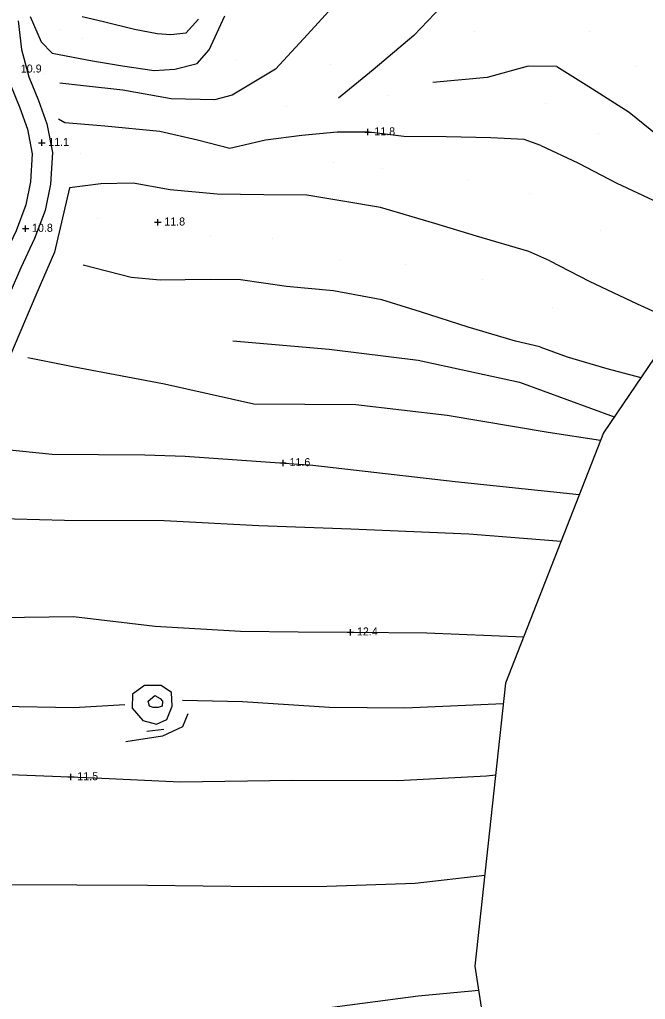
# Model space of a CAD drawing. Extents: x 2316231 to 2323598, y 363169 to 371906.
# Drawn here: x 2321450 to 2321841, y 367772 to 368384 of the extents above; entities that cross this region are included whole.
import ezdxf

# ---------------------------------------------------------------- set-up
doc = ezdxf.new("R2010")
doc.units = 0
for name, color, linetype in [('RD_DTM_BkLn1', 7, 'Continuous'), ('RD_DTM_Spot', 7, 'Continuous'), ('RD_DTM_TinHull', 7, 'Continuous'), ('RD_DTM_Void', 7, 'Continuous'), ('RD_EX_Road', 7, 'Continuous')]:
    doc.layers.add(name, color=color, linetype=linetype)

msp = doc.modelspace()

# ---------------------------------------------------------------- linework, layer by layer
at = {"layer": 'RD_DTM_BkLn1'}
msp.add_line((2321539.767, 367940.676), (2321529.033, 367939.326), dxfattribs=at)
for points in [[(2321774.879, 368462.33), (2321759.017, 368473.687), (2321735.646, 368474.831), (2321714.431, 368468.339), (2321693.689, 368448.227), (2321673.705, 368424.457), (2321653.76, 368401.424), (2321629.514, 368374.501), (2321609.405, 368352.944), (2321582.523, 368336.8), (2321571.414, 368333.791), (2321544.363, 368334.401), (2321514.14, 368339.94), (2321489.562, 368342.452), (2321474.799, 368344.118)], [(2321755.382, 368446.049), (2321744.953, 368438.376), (2321733.14, 368419.275), (2321713.284, 368392.343), (2321695.949, 368373.904), (2321670.585, 368352.503), (2321648.866, 368334.88)], [(2321456.248, 368385.922), (2321463.201, 368369.972), (2321469.999, 368363.026), (2321495.145, 368358.157), (2321513.877, 368355.01), (2321533.722, 368352.041), (2321546.526, 368353.012), (2321560.612, 368356.443), (2321567.981, 368365.052), (2321577.808, 368386.322)], [(2321561.426, 368384.219), (2321553.411, 368375.392), (2321544.085, 368374.325), (2321535.485, 368375.103), (2321521.48, 368377.818), (2321502.105, 368382.586), (2321488.675, 368385.612)], [(2321785.112, 368354.572), (2321767.315, 368354.725), (2321741.624, 368347.681), (2321707.791, 368344.618)], [(2321785.112, 368354.572), (2321805.17, 368342.033), (2321830.339, 368326.026), (2321847.795, 368311.938), (2321873.348, 368293.554), (2321896.747, 368281.644), (2321912.335, 368271.331)], [(2321775.157, 368305.325), (2321764.776, 368308.992), (2321744.062, 368310.105), (2321716.133, 368310.769), (2321689.699, 368310.918), (2321667.909, 368313.643), (2321648.041, 368313.603), (2321625.852, 368311.484), (2321603.34, 368308.536), (2321580.87, 368303.329), (2321560.679, 368308.595), (2321537.281, 368313.989), (2321502.945, 368317.393), (2321477.989, 368319.509), (2321474.036, 368321.646)], [(2321775.157, 368305.325), (2321798.264, 368294.533), (2321822.615, 368281.762), (2321845.312, 368271.136), (2321865.593, 368258.466), (2321889.964, 368243.966), (2321893.16, 368242.057)], [(2321780.924, 368233.3), (2321767.712, 368239.031), (2321734.99, 368248.615), (2321708.966, 368256.675), (2321675.088, 368266.526), (2321651.538, 368270.423), (2321629.135, 368274.301), (2321602.256, 368274.418), (2321573.085, 368274.926), (2321543.789, 368277.531), (2321520.522, 368281.661), (2321500.477, 368281.294), (2321480.908, 368278.887), (2321471.56, 368238.659), (2321459.805, 368211.726)], [(2321780.924, 368233.3), (2321805.475, 368220.47), (2321835.411, 368206.478), (2321860.976, 368194.694), (2321860.986, 368194.69)], [(2321774.559, 368179.506), (2321759.406, 368183.002), (2321729.875, 368191.802), (2321700.023, 368201.506), (2321675.995, 368208.861), (2321645.785, 368214.458), (2321616.338, 368217.205), (2321587.569, 368221.363), (2321568.734, 368221.678), (2321537.495, 368221.102), (2321519.268, 368222.958), (2321489.412, 368230.566)], [(2321459.805, 368211.726), (2321440.466, 368166.203), (2321427.785, 368134.132), (2321422.915, 368104.674)], [(2321582.848, 368183.389), (2321642.905, 368178.022), (2321698.634, 368171.137), (2321761.776, 368157.576), (2321821.053, 368135.9)], [(2321774.559, 368179.506), (2321791.711, 368173.347), (2321816.331, 368166.117), (2321837.639, 368160.318)], [(2321454.862, 368172.93), (2321483.01, 368167.178), (2321540.105, 368156.358), (2321595.956, 368143.967), (2321659.697, 368143.621), (2321716.767, 368136.835), (2321779.785, 368126.348), (2321812.423, 368121.197)], [(2321439.448, 368115.566), (2321470.008, 368112.434), (2321527.863, 368112.027), (2321553.121, 368111.347), (2321632.85, 368105.735), (2321721.701, 368095.442), (2321799.236, 368087.437)], [(2321406.189, 368072.805), (2321430.632, 368072.556), (2321477.72, 368071.393), (2321539.907, 368071.139), (2321599.063, 368068.031), (2321656.458, 368065.919), (2321730.256, 368062.702), (2321787.841, 368058.265)], [(2321408.903, 368010.755), (2321437.617, 368010.565), (2321483.387, 368011.165), (2321534.292, 368005.198), (2321587.669, 368001.97), (2321623.584, 368001.548), (2321656.343, 368001.305)], [(2321656.343, 368001.305), (2321704.03, 368000.951), (2321764.502, 367998.513)], [(2321519.886, 367953.939), (2321526.688, 367946.234), (2321535.194, 367944.001), (2321541.583, 367946.919), (2321544.93, 367955.194), (2321544.469, 367963.668), (2321538.158, 367968.119), (2321527.645, 367968.061), (2321520.114, 367962.611), (2321519.886, 367953.939)], [(2321529.867, 367958.378), (2321534.206, 367961.723), (2321537.411, 367959.889), (2321538.908, 367958.195), (2321538.748, 367955.253), (2321536.145, 367954.414), (2321533.047, 367954.278), (2321530.786, 367955.24), (2321529.867, 367958.378)], [(2321551.3, 367958.882), (2321588.921, 367958.023), (2321643.139, 367954.458), (2321690.339, 367954.184), (2321751.825, 367956.893)], [(2321415.736, 367957.284), (2321437.853, 367955.138), (2321483.52, 367954.304), (2321515.355, 367956.291)], [(2321554.739, 367950.414), (2321551.464, 367942.186), (2321538.923, 367936.326), (2321515.979, 367932.959)], [(2321413.417, 367915.458), (2321438.366, 367912.644), (2321496.625, 367910.36), (2321549.901, 367907.975), (2321619.855, 367908.898), (2321685.792, 367908.776), (2321741.198, 367911.623), (2321747.001, 367912.307)], [(2321407.313, 367843.101), (2321441.313, 367843.865), (2321485.369, 367843.597), (2321529.639, 367843.293), (2321598.99, 367842.654), (2321641.482, 367842.728), (2321696.788, 367844.661), (2321740.21, 367849.54)], [(2321406.786, 367762.381), (2321423.381, 367761.454), (2321462.976, 367759.243), (2321496.869, 367757.943), (2321553.314, 367760.001), (2321603.808, 367762.852), (2321629.095, 367765.15), (2321698.646, 367774.31), (2321736.399, 367777.877)]]:
    msp.add_lwpolyline(points, dxfattribs=at)
at = {"layer": 'RD_DTM_Spot'}
for p, q in [((2321474.312, 368377.944), (2321474.312, 368377.944)), ((2321733.5, 368376.236), (2321733.5, 368376.236)), ((2321805.631, 368376.463), (2321805.631, 368376.463)), ((2321488.753, 368372.405), (2321488.753, 368372.405)), ((2321584.771, 368358.98), (2321584.771, 368358.98)), ((2321643.625, 368355.981), (2321643.625, 368355.981)), ((2321465.162, 368350.207), (2321465.162, 368350.207)), ((2321835.013, 368354.826), (2321835.013, 368354.826)), ((2321680.357, 368336.298), (2321680.357, 368336.298)), ((2321778.417, 368331.439), (2321778.417, 368331.439)), ((2321616.399, 368329.852), (2321616.399, 368329.852)), ((2321811.492, 368312.755), (2321811.492, 368312.755)), ((2321487.657, 368300.273), (2321487.657, 368300.273)), ((2321645.909, 368294.418), (2321645.909, 368294.418)), ((2321676.496, 368290.68), (2321676.496, 368290.68)), ((2321729.634, 368284.198), (2321729.634, 368284.198)), ((2321768.32, 368275.401), (2321768.32, 368275.401)), ((2321498.009, 368259.49), (2321498.009, 368259.49)), ((2321536.007, 368257.324), (2321536.007, 368257.324)), ((2321812.494, 368252.031), (2321812.494, 368252.031)), ((2321569.103, 368249.375), (2321569.103, 368249.375)), ((2321607.874, 368247.344), (2321607.874, 368247.344)), ((2321649.389, 368233.175), (2321649.389, 368233.175)), ((2321690.77, 368230.96), (2321690.77, 368230.96)), ((2321738.663, 368221.298), (2321738.663, 368221.298)), ((2321782.449, 368203.987), (2321782.449, 368203.987))]:
    msp.add_line(p, q, dxfattribs=at)
at = {"layer": 'RD_DTM_TinHull'}
msp.add_lwpolyline([(2322749.057, 368805.183), (2322437.788, 368637.943), (2322185.484, 368501.144), (2321988.712, 368397.613), (2321906.574, 368261.806), (2321814.258, 368125.896), (2321753.197, 367969.571), (2321734.081, 367792.897), (2321812.341, 367285.803), (2321826.603, 366879.552), (2321787.983, 366568.052), (2321665.825, 366287.064), (2321428.475, 366067.062), (2321222.139, 365846.682), (2320971.939, 365770.635), (2320807.161, 365571.8), (2320809.363, 365353.877), (2320991.706, 364942.038)], dxfattribs=at)
at = {"layer": 'RD_DTM_Void'}
for p, q in [((2321665.198, 368313.641), (2321669.198, 368313.641)), ((2321667.198, 368311.641), (2321667.198, 368315.641)), ((2321461.555, 368307.007), (2321465.555, 368307.007)), ((2321463.555, 368305.007), (2321463.555, 368309.007)), ((2321536.007, 368255.324), (2321536.007, 368259.324)), ((2321451.406, 368253.393), (2321455.406, 368253.393)), ((2321453.406, 368251.393), (2321453.406, 368255.393)), ((2321534.007, 368257.324), (2321538.007, 368257.324)), ((2321612.224, 368107.046), (2321616.224, 368107.046)), ((2321614.224, 368105.046), (2321614.224, 368109.046)), ((2321654.343, 368001.305), (2321658.343, 368001.305)), ((2321656.343, 367999.305), (2321656.343, 368003.305)), ((2321479.683, 367910.946), (2321483.683, 367910.946)), ((2321481.683, 367908.946), (2321481.683, 367912.946))]:
    msp.add_line(p, q, dxfattribs=at)
at = {"layer": 'RD_EX_Road'}
for points in [[(2321436.344, 368381.85), (2321438.38, 368362.973), (2321443.501, 368344.114), (2321449.726, 368328.895), (2321454.544, 368315.534), (2321457.577, 368300.148), (2321456.419, 368282.691), (2321453.523, 368268.154), (2321447.467, 368252.055), (2321438.982, 368234.171), (2321432.02, 368218.121)], [(2321448.824, 368383.196), (2321450.754, 368365.305), (2321455.411, 368348.15), (2321461.444, 368333.402), (2321466.675, 368318.895), (2321470.21, 368300.96), (2321468.89, 368281.043), (2321465.633, 368264.695), (2321459.031, 368247.146), (2321450.413, 368228.982), (2321443.535, 368213.126)]]:
    msp.add_lwpolyline(points, dxfattribs=at)

# ---------------------------------------------------------------- texts
at = {"layer": 'RD_DTM_Void'}
for s, p in [('10.9', (2321450.403, 368350.84)), ('11.8', (2321671.198, 368311.641)), ('11.1', (2321467.555, 368305.007)), ('11.8', (2321540.007, 368255.324)), ('10.8', (2321457.406, 368251.393)), ('11.6', (2321618.224, 368105.046)), ('12.4', (2321660.343, 367999.305)), ('11.5', (2321485.683, 367908.946))]:
    msp.add_text(s, height=5, dxfattribs=at).set_placement(p)

doc.saveas('drawing.dxf')
